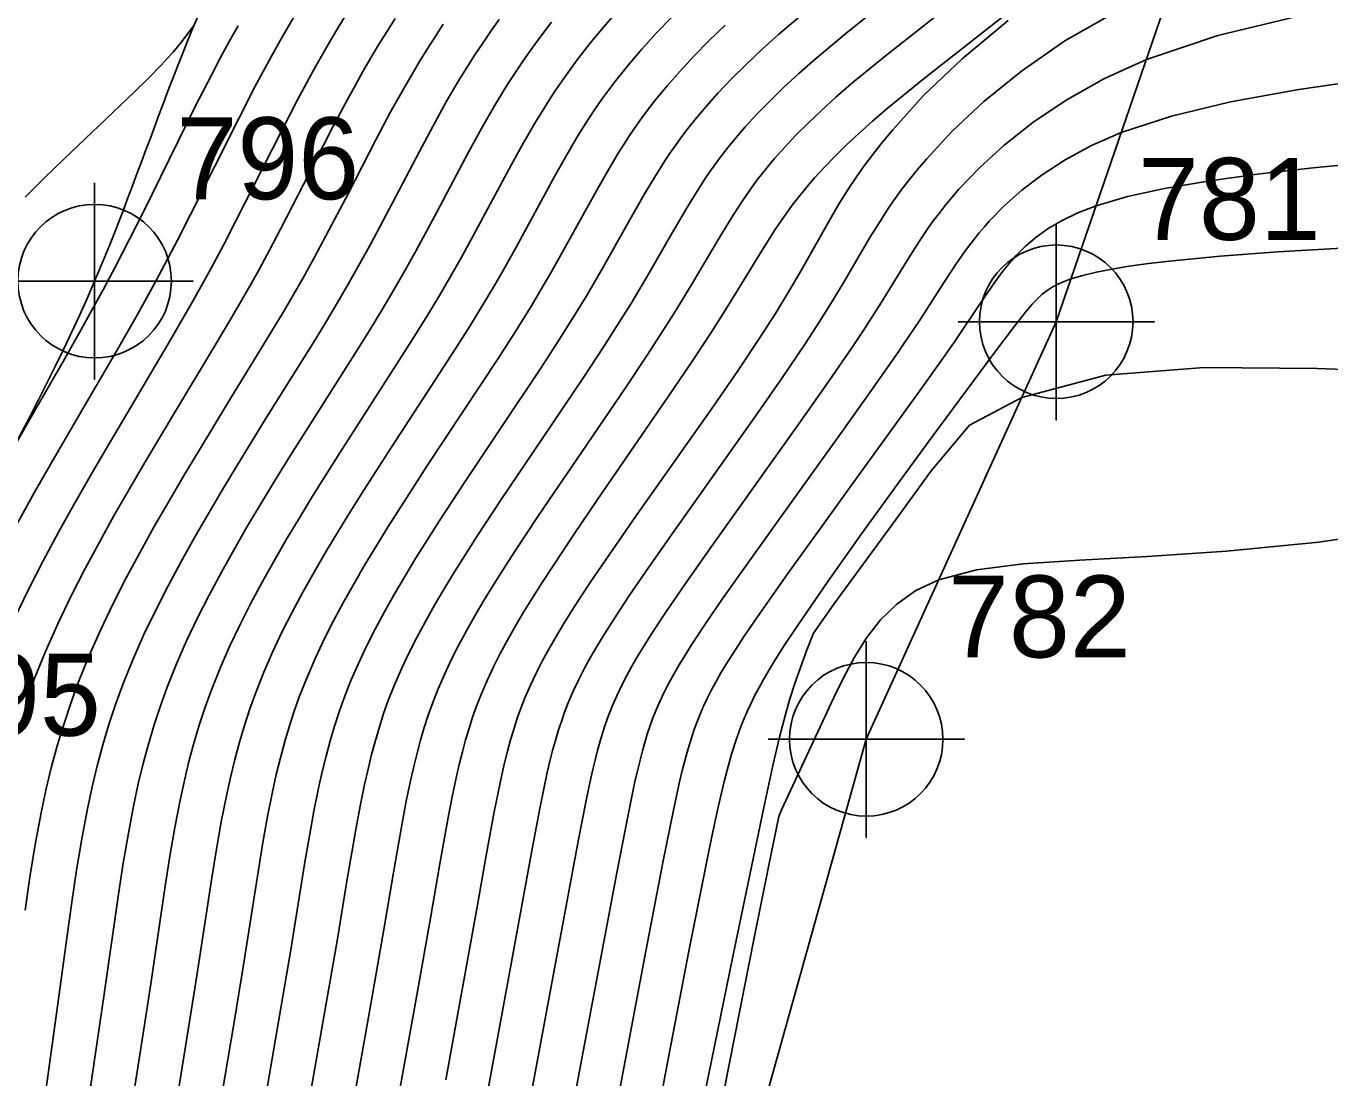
# Model space of a CAD drawing. Extents: x 2602990 to 2605851, y 618069 to 619180.
# Drawn here: x 2604045.58 to 2604085.41, y 618298.18 to 618330.28 of the extents above; entities that cross this region are included whole.
import ezdxf

# ---------------------------------------------------------------- set-up
doc = ezdxf.new("R2010")
doc.units = 0
for name, color, linetype in [('DTM Contours Major', 7, 'Continuous'), ('DTM Contours Minor', 7, 'Continuous'), ('Exist DTM Breakline', 7, 'Continuous'), ('Exist DTM Breakline Cogo Number', 7, 'Continuous'), ('Exist DTM Breakline Cogo Point CELL', 7, 'Continuous'), ('Exist DTM Breakline Underwater', 7, 'Continuous')]:
    doc.layers.add(name, color=color, linetype=linetype)

# ---------------------------------------------------------------- blocks, each defined once
blk = doc.blocks.new('EXIST DTM BREAKLINE COGO POINT')
at = {"layer": 'Exist DTM Breakline Cogo Point CELL'}
blk.add_lwpolyline([(0, 0.06), (0, -0.06), (0, 0), (0.06, 0), (-0.06, 0)], dxfattribs=at)
blk.add_circle((0, 0), 0.04688, dxfattribs=at)

msp = doc.modelspace()

# ---------------------------------------------------------------- linework, layer by layer
at = {"layer": 'DTM Contours Major'}
for points in [[(2604078.841, 618330.703), (2604077.314, 618329.83), (2604075.982, 618328.912), (2604074.837, 618327.983), (2604073.872, 618327.075), (2604073.08, 618326.223), (2604072.809, 618325.903), (2604072.561, 618325.596), (2604072.335, 618325.302), (2604072.129, 618325.018), (2604071.939, 618324.744), (2604071.656, 618324.313), (2604071.357, 618323.826), (2604070.559, 618322.462), (2604070.217, 618321.897), (2604069.827, 618321.274), (2604069.379, 618320.585), (2604068.674, 618319.542), (2604067.882, 618318.406), (2604065.364, 618314.854), (2604064.6, 618313.764), (2604063.998, 618312.883), (2604063.725, 618312.474), (2604063.471, 618312.082), (2604063.235, 618311.707), (2604063.017, 618311.347), (2604062.816, 618311.001), (2604062.632, 618310.664), (2604062.462, 618310.333), (2604062.306, 618310.004), (2604062.162, 618309.673), (2604062.03, 618309.337), (2604061.932, 618309.06), (2604061.839, 618308.775), (2604061.751, 618308.479), (2604061.666, 618308.169), (2604061.584, 618307.842), (2604061.504, 618307.497), (2604061.396, 618306.996), (2604061.286, 618306.452), (2604061.053, 618305.214), (2604060.31, 618301.158), (2604059.17, 618294.965)], [(2604045.872, 618295.504), (2604046.558, 618300.437), (2604046.839, 618302.526), (2604046.979, 618303.536), (2604047.127, 618304.518), (2604047.285, 618305.472), (2604047.46, 618306.394), (2604047.602, 618307.057), (2604047.758, 618307.705), (2604047.928, 618308.338), (2604048.114, 618308.962), (2604048.317, 618309.577), (2604048.539, 618310.186), (2604048.843, 618310.941), (2604049.175, 618311.691), (2604049.532, 618312.437), (2604049.911, 618313.179), (2604050.307, 618313.919), (2604050.718, 618314.655), (2604051.141, 618315.389), (2604051.572, 618316.119), (2604052.009, 618316.844), (2604052.888, 618318.271), (2604054.409, 618320.708), (2604054.757, 618321.276), (2604055.096, 618321.842), (2604055.426, 618322.407), (2604055.78, 618323.034), (2604056.122, 618323.658), (2604056.773, 618324.885), (2604057.596, 618326.457), (2604058.005, 618327.223), (2604058.419, 618327.967), (2604058.632, 618328.334), (2604058.846, 618328.692), (2604059.066, 618329.049), (2604059.294, 618329.406), (2604059.531, 618329.764), (2604059.778, 618330.125), (2604060.037, 618330.49)]]:
    msp.add_lwpolyline(points, dxfattribs=at)
at = {"layer": 'DTM Contours Minor'}
for points in [[(2604072.863, 618331.859), (2604070.683, 618330.107), (2604069.683, 618329.272), (2604069.184, 618328.832), (2604068.722, 618328.406), (2604068.297, 618327.993), (2604067.906, 618327.592), (2604067.549, 618327.204), (2604067.223, 618326.826), (2604067.029, 618326.589), (2604066.846, 618326.355), (2604066.672, 618326.124), (2604066.507, 618325.894), (2604066.349, 618325.665), (2604066.046, 618325.198), (2604065.752, 618324.716), (2604065.309, 618323.954), (2604064.603, 618322.728), (2604064.061, 618321.819), (2604063.763, 618321.335), (2604063.209, 618320.468), (2604062.61, 618319.559), (2604061.343, 618317.681), (2604060.095, 618315.832), (2604059.349, 618314.699), (2604059.001, 618314.155), (2604058.669, 618313.625), (2604058.355, 618313.108), (2604058.058, 618312.603), (2604057.779, 618312.109), (2604057.517, 618311.622), (2604057.273, 618311.141), (2604057.047, 618310.661), (2604056.838, 618310.179), (2604056.646, 618309.693), (2604056.505, 618309.297), (2604056.374, 618308.893), (2604056.251, 618308.478), (2604056.136, 618308.049), (2604056.027, 618307.603), (2604055.923, 618307.137), (2604055.787, 618306.472), (2604055.655, 618305.761), (2604055.384, 618304.181), (2604055.081, 618302.363), (2604054.723, 618300.276), (2604053.909, 618295.621)], [(2604074.221, 618331.267), (2604071.87, 618329.409), (2604070.798, 618328.527), (2604070.319, 618328.111), (2604069.877, 618327.71), (2604069.47, 618327.323), (2604069.096, 618326.949), (2604068.754, 618326.588), (2604068.443, 618326.238), (2604068.257, 618326.019), (2604068.083, 618325.802), (2604067.917, 618325.589), (2604067.76, 618325.377), (2604067.464, 618324.954), (2604067.179, 618324.516), (2604066.761, 618323.83), (2604065.947, 618322.453), (2604065.43, 618321.604), (2604065.145, 618321.15), (2604064.554, 618320.237), (2604063.91, 618319.271), (2604062.545, 618317.267), (2604061.865, 618316.272), (2604061.215, 618315.31), (2604060.502, 618314.234), (2604060.172, 618313.722), (2604059.86, 618313.226), (2604059.566, 618312.744), (2604059.29, 618312.277), (2604059.032, 618311.821), (2604058.791, 618311.374), (2604058.567, 618310.933), (2604058.36, 618310.494), (2604058.169, 618310.053), (2604057.994, 618309.608), (2604057.865, 618309.244), (2604057.744, 618308.872), (2604057.631, 618308.489), (2604057.524, 618308.091), (2604057.422, 618307.677), (2604057.324, 618307.242), (2604057.196, 618306.619), (2604057.069, 618305.949), (2604056.806, 618304.449), (2604056.508, 618302.706), (2604056.119, 618300.486), (2604055.223, 618295.451)], [(2604045.233, 618312.203), (2604045.66, 618313.086), (2604046.11, 618313.962), (2604046.578, 618314.831), (2604047.057, 618315.692), (2604047.544, 618316.543), (2604048.033, 618317.383), (2604049.925, 618320.582), (2604050.598, 618321.744), (2604051.026, 618322.507), (2604051.235, 618322.89), (2604051.614, 618323.6), (2604051.984, 618324.314), (2604053.403, 618327.116), (2604053.878, 618328.033), (2604054.357, 618328.923), (2604054.602, 618329.361), (2604054.853, 618329.796), (2604055.105, 618330.219), (2604055.365, 618330.642)], [(2604045.33, 618315.127), (2604045.834, 618316.031), (2604046.344, 618316.925), (2604047.36, 618318.674), (2604048.343, 618320.359), (2604048.984, 618321.48), (2604049.489, 618322.389), (2604049.814, 618322.993), (2604050.21, 618323.749), (2604050.598, 618324.507), (2604052.078, 618327.466), (2604052.574, 618328.43), (2604052.824, 618328.9), (2604053.076, 618329.364), (2604053.332, 618329.824), (2604053.595, 618330.28), (2604053.859, 618330.725)], [(2604063.677, 618330.782), (2604063.225, 618330.263), (2604062.804, 618329.753), (2604062.414, 618329.25), (2604062.179, 618328.932), (2604061.956, 618328.617), (2604061.743, 618328.305), (2604061.538, 618327.993), (2604061.342, 618327.681), (2604061.151, 618327.369), (2604060.776, 618326.723), (2604060.41, 618326.06), (2604059.182, 618323.773), (2604058.872, 618323.212), (2604058.548, 618322.639), (2604058.208, 618322.055), (2604057.803, 618321.384), (2604057.379, 618320.704), (2604056.495, 618319.322), (2604055.166, 618317.261), (2604054.747, 618316.599), (2604054.335, 618315.937), (2604053.931, 618315.276), (2604053.538, 618314.617), (2604053.158, 618313.96), (2604052.792, 618313.306), (2604052.442, 618312.652), (2604052.11, 618311.999), (2604051.799, 618311.344), (2604051.51, 618310.687), (2604051.246, 618310.025), (2604051.052, 618309.489), (2604050.874, 618308.947), (2604050.71, 618308.395), (2604050.558, 618307.831), (2604050.419, 618307.253), (2604050.289, 618306.656), (2604050.127, 618305.82), (2604049.976, 618304.945), (2604049.831, 618304.031), (2604049.389, 618301.046), (2604049.157, 618299.527), (2604048.66, 618296.352)], [(2604069.493, 618330.814), (2604068.567, 618330.029), (2604068.052, 618329.567), (2604067.574, 618329.116), (2604067.133, 618328.676), (2604066.726, 618328.248), (2604066.352, 618327.831), (2604066.011, 618327.424), (2604065.808, 618327.168), (2604065.616, 618326.916), (2604065.434, 618326.665), (2604065.26, 618326.416), (2604065.094, 618326.168), (2604064.774, 618325.662), (2604064.464, 618325.139), (2604063.997, 618324.315), (2604063.254, 618322.996), (2604062.98, 618322.521), (2604062.688, 618322.029), (2604062.377, 618321.518), (2604061.86, 618320.697), (2604061.305, 618319.846), (2604060.136, 618318.094), (2604058.972, 618316.355), (2604058.197, 618315.169), (2604057.832, 618314.594), (2604057.481, 618314.031), (2604057.147, 618313.478), (2604056.829, 618312.935), (2604056.529, 618312.402), (2604056.246, 618311.875), (2604055.981, 618311.352), (2604055.734, 618310.83), (2604055.506, 618310.306), (2604055.298, 618309.778), (2604055.144, 618309.348), (2604055.001, 618308.911), (2604054.869, 618308.463), (2604054.745, 618308.001), (2604054.628, 618307.523), (2604054.518, 618307.025), (2604054.376, 618306.318), (2604054.238, 618305.565), (2604054.102, 618304.763), (2604053.656, 618302.025), (2604053.328, 618300.074), (2604052.595, 618295.797)], [(2604075.526, 618330.657), (2604073.022, 618328.693), (2604071.888, 618327.767), (2604071.436, 618327.379), (2604071.019, 618327.007), (2604070.635, 618326.648), (2604070.282, 618326.303), (2604069.959, 618325.97), (2604069.664, 618325.649), (2604069.489, 618325.447), (2604069.323, 618325.249), (2604069.015, 618324.859), (2604068.733, 618324.471), (2604068.461, 618324.07), (2604068.062, 618323.44), (2604067.049, 618321.789), (2604066.526, 618320.963), (2604065.897, 618320.007), (2604065.207, 618318.984), (2604063.018, 618315.798), (2604062.333, 618314.791), (2604061.657, 618313.775), (2604061.347, 618313.296), (2604061.055, 618312.834), (2604060.781, 618312.389), (2604060.526, 618311.958), (2604060.288, 618311.54), (2604060.067, 618311.131), (2604059.863, 618310.729), (2604059.674, 618310.328), (2604059.501, 618309.927), (2604059.342, 618309.52), (2604059.223, 618309.187), (2604059.113, 618308.846), (2604059.009, 618308.493), (2604058.91, 618308.126), (2604058.815, 618307.742), (2604058.723, 618307.338), (2604058.601, 618306.756), (2604058.48, 618306.128), (2604058.225, 618304.712), (2604057.935, 618303.053), (2604057.516, 618300.703), (2604056.539, 618295.285)], [(2604084.479, 618330.601), (2604081.981, 618329.999), (2604079.801, 618329.264), (2604078.501, 618328.674), (2604077.348, 618328.027), (2604076.335, 618327.345), (2604075.456, 618326.649), (2604074.705, 618325.96), (2604074.077, 618325.301), (2604073.857, 618325.049), (2604073.655, 618324.804), (2604073.467, 618324.566), (2604073.292, 618324.334), (2604073.129, 618324.107), (2604072.881, 618323.742), (2604072.522, 618323.179), (2604071.71, 618321.859), (2604071.187, 618321.042), (2604070.78, 618320.428), (2604070.032, 618319.338), (2604069.189, 618318.14), (2604066.516, 618314.396), (2604065.721, 618313.266), (2604065.166, 618312.458), (2604064.684, 618311.727), (2604064.469, 618311.386), (2604064.27, 618311.059), (2604064.088, 618310.745), (2604063.92, 618310.441), (2604063.766, 618310.141), (2604063.625, 618309.843), (2604063.495, 618309.544), (2604063.375, 618309.238), (2604063.285, 618308.986), (2604063.2, 618308.726), (2604063.119, 618308.455), (2604063.04, 618308.171), (2604062.964, 618307.872), (2604062.888, 618307.554), (2604062.786, 618307.093), (2604062.682, 618306.591), (2604062.461, 618305.449), (2604061.117, 618298.23), (2604060.483, 618294.808)], [(2604044.614, 618316.377), (2604045.692, 618318.264), (2604046.754, 618320.113), (2604047.268, 618321.021), (2604047.949, 618322.258), (2604048.312, 618322.941), (2604048.747, 618323.782), (2604049.168, 618324.617), (2604050.743, 618327.811), (2604051.264, 618328.831), (2604051.525, 618329.326), (2604051.789, 618329.813), (2604052.057, 618330.295)], [(2604045.552, 618325.059), (2604046.151, 618325.655), (2604046.741, 618326.226), (2604048.886, 618328.264), (2604049.314, 618328.683), (2604049.71, 618329.09), (2604049.895, 618329.291), (2604050.073, 618329.492), (2604050.297, 618329.759), (2604050.508, 618330.028), (2604050.71, 618330.299)], [(2604045.554, 618303.291), (2604045.701, 618304.306), (2604045.863, 618305.298), (2604046.043, 618306.263), (2604046.192, 618306.959), (2604046.355, 618307.64), (2604046.535, 618308.309), (2604046.732, 618308.968), (2604046.948, 618309.619), (2604047.184, 618310.266), (2604047.508, 618311.067), (2604047.863, 618311.863), (2604048.243, 618312.655), (2604048.645, 618313.443), (2604049.065, 618314.225), (2604049.499, 618315.003), (2604049.942, 618315.775), (2604050.393, 618316.541), (2604050.846, 618317.298), (2604051.748, 618318.778), (2604052.83, 618320.541), (2604053.444, 618321.563), (2604053.741, 618322.071), (2604054.032, 618322.579), (2604054.393, 618323.23), (2604054.743, 618323.881), (2604055.416, 618325.168), (2604056.277, 618326.83), (2604056.708, 618327.641), (2604057.147, 618328.431), (2604057.372, 618328.821), (2604057.599, 618329.2), (2604057.833, 618329.579), (2604058.075, 618329.958), (2604058.327, 618330.338)], [(2604045.577, 618309.662), (2604045.828, 618310.345), (2604046.172, 618311.192), (2604046.549, 618312.034), (2604046.952, 618312.872), (2604047.378, 618313.704), (2604047.822, 618314.53), (2604048.279, 618315.349), (2604048.744, 618316.16), (2604049.213, 618316.962), (2604050.149, 618318.529), (2604051.333, 618320.493), (2604051.87, 618321.399), (2604052.386, 618322.295), (2604052.637, 618322.744), (2604053.005, 618323.421), (2604053.364, 618324.101), (2604054.06, 618325.453), (2604054.957, 618327.205), (2604055.411, 618328.062), (2604055.641, 618328.482), (2604055.874, 618328.898), (2604056.112, 618329.31), (2604056.351, 618329.712), (2604056.599, 618330.113), (2604056.854, 618330.514)], [(2604047.143, 618295.128), (2604047.972, 618300.736), (2604048.405, 618303.783), (2604048.552, 618304.732), (2604048.707, 618305.647), (2604048.875, 618306.526), (2604049.011, 618307.156), (2604049.159, 618307.769), (2604049.32, 618308.367), (2604049.494, 618308.955), (2604049.685, 618309.533), (2604049.893, 618310.106), (2604050.177, 618310.814), (2604050.487, 618311.518), (2604050.821, 618312.218), (2604051.176, 618312.916), (2604051.549, 618313.612), (2604051.937, 618314.307), (2604052.339, 618315.003), (2604052.751, 618315.697), (2604053.171, 618316.39), (2604053.598, 618317.08), (2604054.459, 618318.447), (2604055.676, 618320.362), (2604056.068, 618320.99), (2604056.45, 618321.613), (2604056.817, 618322.232), (2604057.165, 618322.837), (2604057.498, 618323.436), (2604058.127, 618324.603), (2604059.106, 618326.451), (2604059.494, 618327.159), (2604059.892, 618327.85), (2604060.093, 618328.185), (2604060.302, 618328.519), (2604060.517, 618328.854), (2604060.742, 618329.189), (2604060.977, 618329.527), (2604061.223, 618329.868), (2604061.63, 618330.406)], [(2604065.303, 618330.557), (2604064.83, 618330.065), (2604064.391, 618329.58), (2604063.985, 618329.104), (2604063.61, 618328.637), (2604063.385, 618328.341), (2604063.173, 618328.048), (2604062.97, 618327.757), (2604062.776, 618327.467), (2604062.59, 618327.178), (2604062.41, 618326.887), (2604062.057, 618326.286), (2604061.711, 618325.668), (2604060.542, 618323.519), (2604060.244, 618322.986), (2604059.93, 618322.439), (2604059.598, 618321.878), (2604059.156, 618321.156), (2604058.689, 618320.418), (2604057.711, 618318.914), (2604056.72, 618317.401), (2604055.896, 618316.119), (2604055.499, 618315.486), (2604055.113, 618314.857), (2604054.739, 618314.234), (2604054.38, 618313.615), (2604054.036, 618313.001), (2604053.709, 618312.391), (2604053.4, 618311.782), (2604053.111, 618311.172), (2604052.843, 618310.56), (2604052.597, 618309.943), (2604052.417, 618309.444), (2604052.251, 618308.937), (2604052.098, 618308.421), (2604051.956, 618307.891), (2604051.824, 618307.347), (2604051.701, 618306.784), (2604051.545, 618305.99), (2604051.398, 618305.156), (2604051.256, 618304.278), (2604050.809, 618301.365), (2604050.545, 618299.699), (2604049.971, 618296.162)], [(2604066.931, 618330.308), (2604066.438, 618329.833), (2604065.98, 618329.368), (2604065.557, 618328.911), (2604065.167, 618328.465), (2604064.809, 618328.028), (2604064.595, 618327.753), (2604064.393, 618327.48), (2604064.201, 618327.21), (2604064.017, 618326.941), (2604063.841, 618326.672), (2604063.672, 618326.403), (2604063.338, 618325.845), (2604063.011, 618325.27), (2604061.9, 618323.26), (2604061.613, 618322.755), (2604061.31, 618322.235), (2604060.988, 618321.698), (2604060.508, 618320.926), (2604059.998, 618320.132), (2604059.467, 618319.322), (2604057.847, 618316.878), (2604057.046, 618315.642), (2604056.664, 618315.038), (2604056.296, 618314.442), (2604055.942, 618313.854), (2604055.603, 618313.273), (2604055.281, 618312.7), (2604054.977, 618312.131), (2604054.69, 618311.566), (2604054.422, 618311), (2604054.175, 618310.433), (2604053.948, 618309.861), (2604053.781, 618309.397), (2604053.627, 618308.925), (2604053.484, 618308.443), (2604053.352, 618307.948), (2604053.227, 618307.437), (2604053.111, 618306.907), (2604052.962, 618306.157), (2604052.819, 618305.363), (2604052.679, 618304.523), (2604052.231, 618301.691), (2604051.936, 618299.882), (2604051.282, 618295.978)], [(2604075.578, 618330.453), (2604074.17, 618329.288), (2604072.998, 618328.162), (2604072.052, 618327.119), (2604071.732, 618326.733), (2604071.444, 618326.366), (2604071.183, 618326.017), (2604070.948, 618325.684), (2604070.734, 618325.366), (2604070.421, 618324.871), (2604070.097, 618324.322), (2604069.252, 618322.818), (2604068.889, 618322.197), (2604068.47, 618321.514), (2604067.987, 618320.758), (2604067.321, 618319.761), (2604066.578, 618318.685), (2604064.992, 618316.431), (2604064.211, 618315.323), (2604063.48, 618314.274), (2604062.834, 618313.324), (2604062.54, 618312.879), (2604062.265, 618312.453), (2604062.009, 618312.043), (2604061.771, 618311.648), (2604061.551, 618311.267), (2604061.348, 618310.895), (2604061.161, 618310.529), (2604060.989, 618310.166), (2604060.83, 618309.801), (2604060.685, 618309.431), (2604060.577, 618309.127), (2604060.476, 618308.814), (2604060.38, 618308.491), (2604060.289, 618308.153), (2604060.2, 618307.798), (2604060.114, 618307.424), (2604060, 618306.883), (2604059.884, 618306.296), (2604059.64, 618304.968), (2604059.361, 618303.4), (2604058.4, 618298.119)], [(2604086.838, 618328.698), (2604084.453, 618328.348), (2604082.371, 618327.968), (2604080.571, 618327.537), (2604079.033, 618327.031), (2604078.124, 618326.634), (2604077.32, 618326.203), (2604076.614, 618325.746), (2604075.998, 618325.276), (2604075.465, 618324.802), (2604075.009, 618324.334), (2604074.846, 618324.15), (2604074.692, 618323.969), (2604074.547, 618323.789), (2604074.277, 618323.432), (2604073.992, 618323.023), (2604073.515, 618322.295), (2604072.876, 618321.308), (2604072.383, 618320.571), (2604072.199, 618320.302), (2604071.406, 618319.165), (2604070.508, 618317.904), (2604068.592, 618315.243), (2604067.674, 618313.96), (2604066.848, 618312.789), (2604066.344, 618312.054), (2604065.906, 618311.392), (2604065.711, 618311.083), (2604065.531, 618310.787), (2604065.366, 618310.503), (2604065.215, 618310.227), (2604065.076, 618309.955), (2604064.947, 618309.684), (2604064.829, 618309.412), (2604064.719, 618309.133), (2604064.637, 618308.903), (2604064.558, 618308.665), (2604064.483, 618308.417), (2604064.409, 618308.157), (2604064.266, 618307.591), (2604064.17, 618307.17), (2604063.97, 618306.211), (2604063.627, 618304.433), (2604062.469, 618298.283), (2604061.791, 618294.642)], [(2604086.807, 618326.142), (2604084.891, 618325.952), (2604083.183, 618325.759), (2604081.673, 618325.554), (2604080.355, 618325.331), (2604079.222, 618325.081), (2604078.265, 618324.798), (2604077.71, 618324.582), (2604077.225, 618324.349), (2604076.802, 618324.1), (2604076.433, 618323.838), (2604076.11, 618323.564), (2604075.824, 618323.279), (2604075.616, 618323.044), (2604075.421, 618322.801), (2604075.171, 618322.462), (2604074.726, 618321.812), (2604073.936, 618320.65), (2604073.65, 618320.239), (2604072.816, 618319.064), (2604070.845, 618316.34), (2604069.823, 618314.928), (2604068.852, 618313.575), (2604067.99, 618312.35), (2604067.539, 618311.688), (2604067.146, 618311.089), (2604066.97, 618310.808), (2604066.808, 618310.539), (2604066.658, 618310.279), (2604066.52, 618310.026), (2604066.393, 618309.777), (2604066.276, 618309.528), (2604066.167, 618309.277), (2604066.065, 618309.02), (2604065.988, 618308.808), (2604065.914, 618308.588), (2604065.773, 618308.12), (2604065.637, 618307.602), (2604065.545, 618307.218), (2604065.355, 618306.349), (2604065.036, 618304.756), (2604064.472, 618301.834), (2604063.807, 618298.316), (2604063.084, 618294.449)], [(2604085.767, 618323.505), (2604083.816, 618323.395), (2604082.053, 618323.263), (2604080.507, 618323.111), (2604079.866, 618323.034), (2604079.279, 618322.952), (2604078.749, 618322.865), (2604078.274, 618322.772), (2604077.857, 618322.672), (2604077.497, 618322.564), (2604077.285, 618322.486), (2604077.095, 618322.402), (2604076.925, 618322.31), (2604076.768, 618322.208), (2604076.622, 618322.096), (2604076.482, 618321.97), (2604076.315, 618321.798), (2604076.105, 618321.553), (2604075.768, 618321.125), (2604075.138, 618320.286), (2604073.278, 618317.777), (2604072.196, 618316.3), (2604071.104, 618314.789), (2604070.069, 618313.33), (2604069.16, 618312.007), (2604068.762, 618311.406), (2604068.412, 618310.854), (2604068.107, 618310.341), (2604067.971, 618310.096), (2604067.844, 618309.857), (2604067.726, 618309.619), (2604067.616, 618309.382), (2604067.512, 618309.143), (2604067.415, 618308.899), (2604067.269, 618308.491), (2604067.131, 618308.053), (2604066.998, 618307.574), (2604066.908, 618307.223), (2604066.725, 618306.442), (2604066.531, 618305.542), (2604066.427, 618305.042), (2604065.819, 618301.989), (2604065.106, 618298.273), (2604064.336, 618294.168)], [(2604088.862, 618319.693), (2604085.012, 618319.83), (2604081.57, 618319.863), (2604078.558, 618319.624), (2604075.996, 618318.948), (2604074.402, 618318.097), (2604073.227, 618316.705), (2604072.162, 618315.236), (2604070.257, 618312.634), (2604069.637, 618311.747), (2604069.422, 618311.213), (2604069.233, 618310.706), (2604069.065, 618310.218), (2604068.915, 618309.743), (2604068.778, 618309.269), (2604068.598, 618308.581), (2604068.394, 618307.715), (2604068.114, 618306.426), (2604067.16, 618301.829), (2604065.424, 618293.372)], [(2604093.36, 618315.765), (2604085.063, 618314.528), (2604082.243, 618314.256), (2604079.821, 618314.093), (2604077.763, 618313.981), (2604076.039, 618313.864), (2604074.616, 618313.683), (2604073.462, 618313.382), (2604072.763, 618313.054), (2604072.175, 618312.641), (2604071.677, 618312.156), (2604071.253, 618311.61), (2604070.882, 618311.016), (2604070.546, 618310.385), (2604070.257, 618309.792), (2604068.655, 618306.36), (2604068.577, 618306.156), (2604068.261, 618304.615), (2604067.836, 618302.505), (2604066.908, 618297.811)]]:
    msp.add_lwpolyline(points, dxfattribs=at)
at = {"layer": 'Exist DTM Breakline'}
msp.add_lwpolyline([(2603980.961, 618482.81), (2603991.317, 618481.91), (2604021.685, 618480.962), (2604022.58, 618472.591), (2604032.688, 618438.475), (2604040.417, 618418.201), (2604044.397, 618407.821), (2604049.306, 618391.648), (2604054.884, 618376.066), (2604069.726, 618356.495), (2604081.437, 618334.021), (2604077.048, 618321.258), (2604071.244, 618308.511), (2604061.122, 618272.322)], dxfattribs=at)
for points in [[(2604056.195, 618608.101), (2604070.612, 618564.846), (2604060.948, 618498.617), (2604052.223, 618447.183), (2604051.568, 618445.166), (2604051.779, 618438.355), (2604056.316, 618420.051), (2604056.045, 618414.227), (2604060.112, 618404.174), (2604065.814, 618393.977), (2604079.591, 618374.932), (2604102.645, 618354.376), (2604129.573, 618330.438), (2604185.644, 618288.739), (2604229.181, 618260.22), (2604259.941, 618240.43), (2604275.412, 618231.212), (2604276.014, 618212.47)], [(2604037.192, 618289.624), (2604039.79, 618306.122), (2604047.678, 618322.498), (2604052.475, 618333.909), (2604062.255, 618344.723)]]:
    msp.add_spline(points, degree=3, dxfattribs=at)
at = {"layer": 'Exist DTM Breakline Underwater'}
msp.add_spline([(2604068.235, 618404.026), (2604081.862, 618390.481), (2604106.657, 618363.116), (2604137.711, 618338.436), (2604184.389, 618299.643), (2604239.062, 618271.475), (2604260.626, 618254.325), (2604289.805, 618238.046)], degree=3, dxfattribs=at)

# ---------------------------------------------------------------- block references
at = {"layer": 'Exist DTM Breakline Cogo Point CELL', "xscale": 50, "yscale": 50}
for p in [(2604047.678, 618322.498), (2604077.048, 618321.258), (2604071.244, 618308.511)]:
    msp.add_blockref('EXIST DTM BREAKLINE COGO POINT', p, dxfattribs=at)

# ---------------------------------------------------------------- texts
at = {"layer": 'Exist DTM Breakline Cogo Number'}
for s, p in [('796', (2604050.178, 618324.998)), ('781', (2604079.548, 618323.758)), ('782', (2604073.744, 618311.011)), ('795', (2604042.29, 618308.622))]:
    msp.add_text(s, height=2.5, dxfattribs=at).set_placement(p)

doc.saveas('drawing.dxf')
